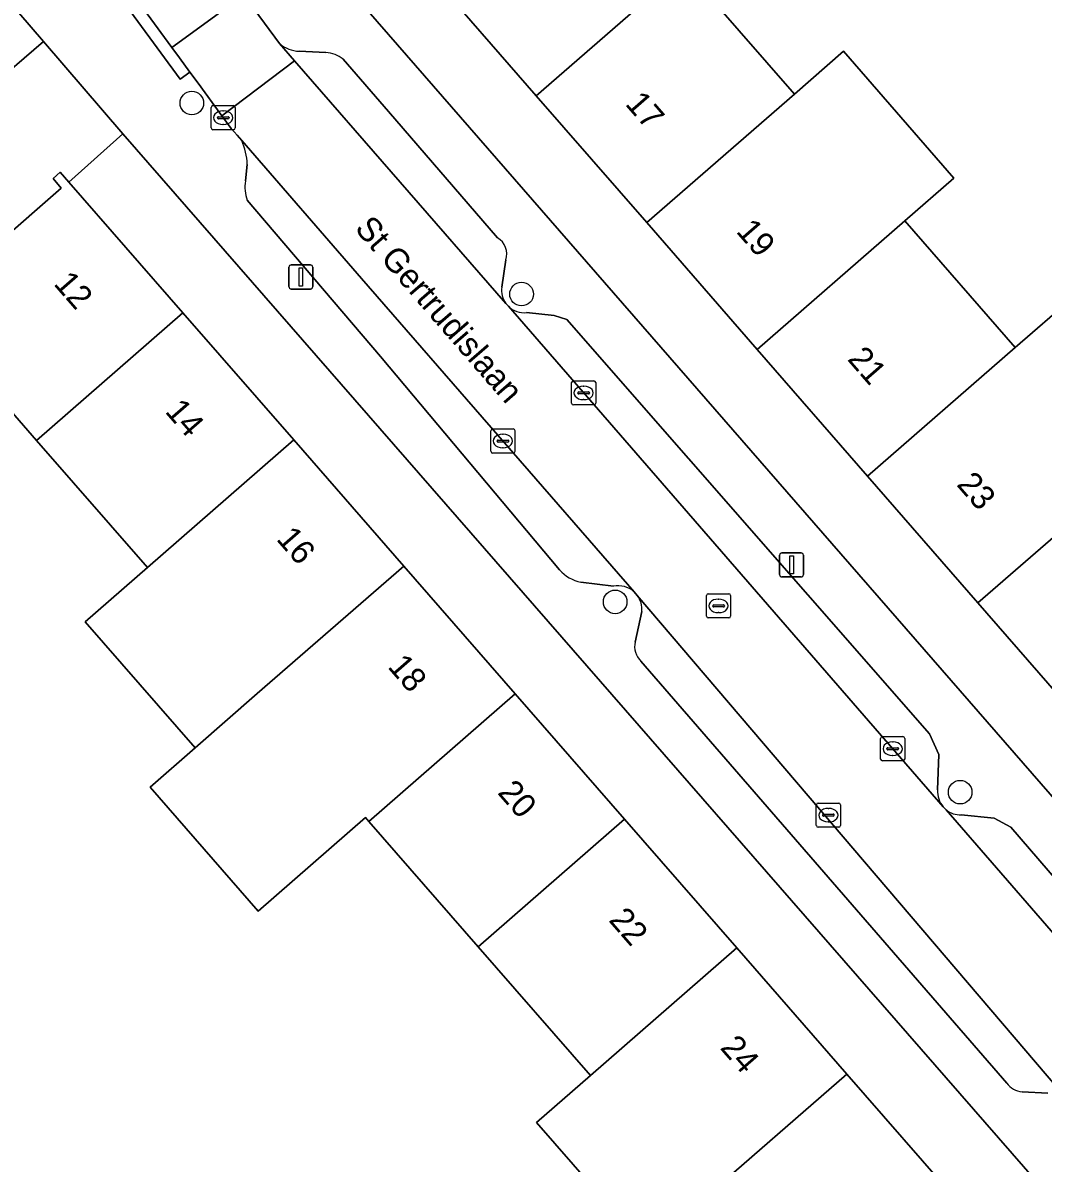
# Model space of a CAD drawing. Extents: x 162523 to 163266, y 381230 to 382050.
# Drawn here: x 162636.92 to 162679.21, y 381771.4 to 381818.68 of the extents above; entities that cross this region are included whole.
import ezdxf

# ---------------------------------------------------------------- set-up
doc = ezdxf.new("R2010")
doc.units = 0
for name, color, linetype in [('IMGEO_Boom', 7, 'Continuous'), ('IMGEO_Erf', 7, 'Continuous'), ('IMGEO_Kolk', 7, 'Continuous'), ('IMGEO_Lichtmast', 7, 'Continuous'), ('IMGEO_Openbare_ruimte_label', 7, 'Continuous'), ('IMGEO_Pand', 7, 'Continuous'), ('IMGEO_Pand_nummerreeks', 7, 'Continuous'), ('IMGEO_Parkeervlak_open', 7, 'Continuous'), ('IMGEO_Rijbaan_lokaal_open', 7, 'Continuous'), ('IMGEO_Rioolput', 7, 'Continuous'), ('IMGEO_Voetpad_open', 7, 'Continuous')]:
    doc.layers.add(name, color=color, linetype=linetype)

msp = doc.modelspace()

# ---------------------------------------------------------------- linework, layer by layer
at = {"layer": 'IMGEO_Boom'}
for centre in [(162643.922, 381815.351), (162657.588, 381807.43), (162661.467, 381794.67), (162675.767, 381786.78)]:
    msp.add_circle(centre, 0.489, dxfattribs=at)
at = {"layer": 'IMGEO_Erf'}
for points in [[(162630.902, 381821.198), (162635.455, 381815.908), (162637.769, 381817.908), (162613.536, 381846.073)], [(162681.059, 381821.151), (162679.054, 381819.512), (162678.957, 381819.631), (162676.652, 381822.473), (162674.802, 381824.753), (162676.905, 381826.459), (162676.992, 381826.53), (162673.894, 381830.556), (162671.789, 381828.902), (162667.589, 381834.245), (162666.937, 381833.701), (162663.076, 381838.336), (162657.279, 381833.5), (162661.952, 381828.133), (162659.744, 381826.237), (162664.321, 381820.98), (162668.898, 381815.723), (162670.936, 381817.497), (162675.512, 381812.241), (162673.475, 381810.467), (162678.052, 381805.21), (162680.405, 381807.258)], [(162682.272, 381750), (162678.803, 381753.977), (162675.537, 381751.129), (162670.965, 381756.372), (162666.392, 381761.617), (162666.565, 381761.768), (162669.657, 381764.465), (162665, 381769.805), (162662.769, 381767.86), (162658.213, 381773.085), (162660.444, 381775.03), (162655.783, 381780.374), (162651.257, 381785.564), (162651.117, 381785.724), (162646.673, 381781.849), (162642.19, 381786.99), (162644.056, 381788.617), (162639.5, 381793.841), (162642.078, 381796.089), (162637.483, 381801.358), (162635.669, 381803.438)]]:
    msp.add_lwpolyline(points, dxfattribs=at)
for points in [[(162646.757, 381824.316), (162687.062, 381778.024), (162692.677, 381771.414), (162694.979, 381773.409), (162690.237, 381778.855), (162685.66, 381784.112), (162681.084, 381789.369), (162676.507, 381794.626), (162671.93, 381799.882), (162667.354, 381805.138), (162662.776, 381810.395), (162658.2, 381815.652), (162653.622, 381820.909), (162648.917, 381826.314)], [(162691.781, 381755.909), (162641.055, 381814.077), (162638.825, 381812.07), (162643.552, 381806.65), (162648.146, 381801.382), (162652.703, 381796.157), (162657.326, 381790.856), (162661.852, 381785.666), (162666.513, 381780.321), (162671.069, 381775.096), (162675.726, 381769.756), (162680.299, 381764.512), (162684.872, 381759.269), (162689.516, 381753.943)]]:
    msp.add_lwpolyline(points, close=True, dxfattribs=at)
at = {"layer": 'IMGEO_Kolk'}
for p, q in [((162644.723, 381814.317), (162644.723, 381815.169)), ((162644.798, 381815.243), (162645.65, 381815.243)), ((162645.211, 381815.023), (162645.236, 381815.023)), ((162645.724, 381815.169), (162645.724, 381814.317)), ((162644.982, 381814.737), (162644.982, 381814.749)), ((162645.42, 381814.7), (162645.022, 381814.7)), ((162645.025, 381814.786), (162645.423, 381814.786)), ((162645.234, 381814.463), (162645.209, 381814.463)), ((162645.466, 381814.749), (162645.466, 381814.737)), ((162645.65, 381814.243), (162644.798, 381814.243)), ((162659.66, 381802.908), (162659.66, 381803.76)), ((162659.735, 381803.834), (162660.587, 381803.834)), ((162660.148, 381803.614), (162660.173, 381803.614)), ((162660.661, 381803.76), (162660.661, 381802.908)), ((162659.919, 381803.328), (162659.919, 381803.34)), ((162660.357, 381803.291), (162659.959, 381803.291)), ((162659.962, 381803.377), (162660.36, 381803.377)), ((162660.403, 381803.34), (162660.403, 381803.328)), ((162660.587, 381802.834), (162659.735, 381802.834)), ((162660.171, 381803.054), (162660.146, 381803.054)), ((162656.315, 381800.912), (162656.315, 381801.764)), ((162656.39, 381801.838), (162657.242, 381801.838)), ((162657.316, 381801.764), (162657.316, 381800.912)), ((162656.574, 381801.332), (162656.574, 381801.344)), ((162657.012, 381801.295), (162656.614, 381801.295)), ((162656.617, 381801.381), (162657.015, 381801.381)), ((162656.803, 381801.618), (162656.828, 381801.618)), ((162657.058, 381801.344), (162657.058, 381801.332)), ((162657.242, 381800.838), (162656.39, 381800.838)), ((162656.826, 381801.058), (162656.801, 381801.058)), ((162672.471, 381788.156), (162672.471, 381789.008)), ((162672.546, 381789.082), (162673.398, 381789.082)), ((162673.472, 381789.008), (162673.472, 381788.156)), ((162672.73, 381788.576), (162672.73, 381788.588)), ((162673.168, 381788.539), (162672.77, 381788.539)), ((162672.773, 381788.625), (162673.171, 381788.625)), ((162672.959, 381788.862), (162672.984, 381788.862)), ((162673.214, 381788.588), (162673.214, 381788.576)), ((162673.398, 381788.082), (162672.546, 381788.082)), ((162672.982, 381788.302), (162672.957, 381788.302)), ((162669.806, 381785.402), (162669.806, 381786.254)), ((162669.881, 381786.328), (162670.733, 381786.328)), ((162670.294, 381786.108), (162670.319, 381786.108)), ((162670.807, 381786.254), (162670.807, 381785.402)), ((162670.065, 381785.822), (162670.065, 381785.834)), ((162670.503, 381785.785), (162670.105, 381785.785)), ((162670.108, 381785.871), (162670.506, 381785.871)), ((162670.549, 381785.834), (162670.549, 381785.822)), ((162670.733, 381785.328), (162669.881, 381785.328)), ((162670.317, 381785.548), (162670.292, 381785.548))]:
    msp.add_line(p, q, dxfattribs=at)
for points in [[(162644.723, 381814.317), (162644.723, 381815.169)], [(162644.798, 381815.243), (162645.65, 381815.243)], [(162645.724, 381815.169), (162645.724, 381814.317)], [(162645.65, 381814.243), (162644.798, 381814.243)], [(162659.66, 381802.908), (162659.66, 381803.76)], [(162659.735, 381803.834), (162660.587, 381803.834)], [(162660.661, 381803.76), (162660.661, 381802.908)], [(162660.587, 381802.834), (162659.735, 381802.834)], [(162656.315, 381800.912), (162656.315, 381801.764)], [(162656.39, 381801.838), (162657.242, 381801.838)], [(162657.316, 381801.764), (162657.316, 381800.912)], [(162657.242, 381800.838), (162656.39, 381800.838)], [(162672.471, 381788.156), (162672.471, 381789.008)], [(162672.546, 381789.082), (162673.398, 381789.082)], [(162673.472, 381789.008), (162673.472, 381788.156)], [(162673.398, 381788.082), (162672.546, 381788.082)], [(162669.806, 381785.402), (162669.806, 381786.254)], [(162669.881, 381786.328), (162670.733, 381786.328)], [(162670.807, 381786.254), (162670.807, 381785.402)], [(162670.733, 381785.328), (162669.881, 381785.328)]]:
    msp.add_lwpolyline(points, dxfattribs=at)
for centre, radius, start, end in [((162644.8, 381815.167), 0.0765, 91.552, 178.448), ((162644.8, 381815.167), 0.0765, 91.552, 178.448), ((162645.648, 381815.167), 0.0765, 1.552, 88.448), ((162645.648, 381815.167), 0.0765, 1.552, 88.448), ((162645.022, 381814.746), 0.0403, 85.8775, 175.7526), ((162645.019, 381814.736), 0.0366, 178.938, 274.7102), ((162645.423, 381814.743), 0.043, 264.8664, 352.4533), ((162645.427, 381814.748), 0.0386, 1.7309, 96.639), ((162644.8, 381814.319), 0.0765, 181.552, 268.448), ((162644.8, 381814.319), 0.0765, 181.552, 268.448), ((162645.648, 381814.319), 0.0765, 271.552, 358.448), ((162645.648, 381814.319), 0.0765, 271.552, 358.448), ((162659.737, 381803.758), 0.0765, 91.552, 178.448), ((162659.737, 381803.758), 0.0765, 91.552, 178.448), ((162660.585, 381803.758), 0.0765, 1.552, 88.448), ((162660.585, 381803.758), 0.0765, 1.552, 88.448), ((162659.959, 381803.337), 0.0403, 85.8775, 175.7526), ((162659.956, 381803.327), 0.0366, 178.938, 274.7102), ((162660.36, 381803.334), 0.043, 264.8664, 352.4533), ((162660.364, 381803.339), 0.0386, 1.7309, 96.639), ((162659.737, 381802.91), 0.0765, 181.552, 268.448), ((162659.737, 381802.91), 0.0765, 181.552, 268.448), ((162660.585, 381802.91), 0.0765, 271.552, 358.448), ((162660.585, 381802.91), 0.0765, 271.552, 358.448), ((162656.392, 381801.762), 0.0765, 91.552, 178.448), ((162656.392, 381801.762), 0.0765, 91.552, 178.448), ((162657.24, 381801.762), 0.0765, 1.552, 88.448), ((162657.24, 381801.762), 0.0765, 1.552, 88.448), ((162656.614, 381801.341), 0.0403, 85.8775, 175.7526), ((162656.611, 381801.331), 0.0366, 178.938, 274.7102), ((162657.015, 381801.338), 0.043, 264.8664, 352.4533), ((162657.019, 381801.343), 0.0386, 1.7309, 96.639), ((162656.392, 381800.914), 0.0765, 181.552, 268.448), ((162656.392, 381800.914), 0.0765, 181.552, 268.448), ((162657.24, 381800.914), 0.0765, 271.552, 358.448), ((162657.24, 381800.914), 0.0765, 271.552, 358.448), ((162672.548, 381789.006), 0.0765, 91.552, 178.448), ((162672.548, 381789.006), 0.0765, 91.552, 178.448), ((162673.396, 381789.006), 0.0765, 1.552, 88.448), ((162673.396, 381789.006), 0.0765, 1.552, 88.448), ((162672.77, 381788.585), 0.0403, 85.8775, 175.7526), ((162672.767, 381788.575), 0.0366, 178.938, 274.7102), ((162673.171, 381788.582), 0.043, 264.8664, 352.4533), ((162673.175, 381788.587), 0.0386, 1.7309, 96.639), ((162672.548, 381788.158), 0.0765, 181.552, 268.448), ((162672.548, 381788.158), 0.0765, 181.552, 268.448), ((162673.396, 381788.158), 0.0765, 271.552, 358.448), ((162673.396, 381788.158), 0.0765, 271.552, 358.448), ((162669.883, 381786.252), 0.0765, 91.552, 178.448), ((162669.883, 381786.252), 0.0765, 91.552, 178.448), ((162670.731, 381786.252), 0.0765, 1.552, 88.448), ((162670.731, 381786.252), 0.0765, 1.552, 88.448), ((162670.105, 381785.831), 0.0403, 85.8775, 175.7526), ((162670.102, 381785.821), 0.0366, 178.938, 274.7102), ((162670.506, 381785.828), 0.043, 264.8664, 352.4533), ((162670.51, 381785.833), 0.0386, 1.7309, 96.639), ((162669.883, 381785.404), 0.0765, 181.552, 268.448), ((162669.883, 381785.404), 0.0765, 181.552, 268.448), ((162670.731, 381785.404), 0.0765, 271.552, 358.448), ((162670.731, 381785.404), 0.0765, 271.552, 358.448)]:
    msp.add_arc(centre, radius, start, end, dxfattribs=at)
for centre, major_axis, ratio, start_param, end_param in [((162645.21, 381814.743), (-0.387, 0.002), 0.722429, 4.712389, 7.853982), ((162645.235, 381814.743), (-0.39, 0.002), 0.717154, 1.570796, 4.712389), ((162660.147, 381803.334), (-0.387, 0.002), 0.722429, 4.712389, 7.853982), ((162660.172, 381803.334), (-0.39, 0.002), 0.717154, 1.570796, 4.712389), ((162656.802, 381801.338), (-0.387, 0.002), 0.722429, 4.712389, 7.853982), ((162656.827, 381801.338), (-0.39, 0.002), 0.717154, 1.570796, 4.712389), ((162672.958, 381788.582), (-0.387, 0.002), 0.722429, 4.712389, 7.853982), ((162672.983, 381788.582), (-0.39, 0.002), 0.717154, 1.570796, 4.712389), ((162670.293, 381785.828), (-0.387, 0.002), 0.722429, 4.712389, 7.853982), ((162670.318, 381785.828), (-0.39, 0.002), 0.717154, 1.570796, 4.712389)]:
    msp.add_ellipse(centre, major_axis=major_axis, ratio=ratio, start_param=start_param, end_param=end_param, dxfattribs=at)
at = {"layer": 'IMGEO_Lichtmast'}
for p, q in [((162647.944, 381807.74), (162647.944, 381808.54)), ((162647.944, 381808.54), (162647.944, 381807.74)), ((162648.044, 381808.64), (162648.834, 381808.64)), ((162648.834, 381808.64), (162648.044, 381808.64)), ((162648.934, 381808.54), (162648.934, 381807.74)), ((162648.934, 381807.74), (162648.934, 381808.54)), ((162648.834, 381807.64), (162648.044, 381807.64)), ((162648.044, 381807.64), (162648.834, 381807.64)), ((162668.283, 381795.802), (162668.283, 381796.602)), ((162668.283, 381796.602), (162668.283, 381795.802)), ((162668.383, 381796.702), (162669.173, 381796.702)), ((162669.173, 381796.702), (162668.383, 381796.702)), ((162669.273, 381796.602), (162669.273, 381795.802)), ((162669.273, 381795.802), (162669.273, 381796.602)), ((162669.173, 381795.702), (162668.383, 381795.702)), ((162668.383, 381795.702), (162669.173, 381795.702))]:
    msp.add_line(p, q, dxfattribs=at)
for points in [[(162648.364, 381808.515), (162648.514, 381808.515), (162648.514, 381807.765), (162648.364, 381807.765), (162648.364, 381808.515)], [(162668.703, 381796.577), (162668.853, 381796.577), (162668.853, 381795.827), (162668.703, 381795.827), (162668.703, 381796.577)]]:
    msp.add_lwpolyline(points, dxfattribs=at)
for centre, start, end in [((162648.044, 381808.54), 90, 180), ((162648.044, 381808.54), 90, 180), ((162648.834, 381808.54), 0, 90), ((162648.834, 381808.54), 360, 90), ((162648.044, 381807.74), 180, 270), ((162648.044, 381807.74), 180, 270), ((162648.834, 381807.74), 270, 0), ((162648.834, 381807.74), 270, 0), ((162668.383, 381796.602), 90, 180), ((162668.383, 381796.602), 90, 180), ((162669.173, 381796.602), 0, 90), ((162669.173, 381796.602), 360, 90), ((162668.383, 381795.802), 180, 270), ((162668.383, 381795.802), 180, 270), ((162669.173, 381795.802), 270, 0), ((162669.173, 381795.802), 270, 0)]:
    msp.add_arc(centre, 0.1, start, end, dxfattribs=at)
at = {"layer": 'IMGEO_Pand'}
for points in [[(162658.2, 381815.652), (162664.321, 381820.98), (162659.744, 381826.237), (162653.622, 381820.909)], [(162662.776, 381810.395), (162668.898, 381815.723), (162664.321, 381820.98), (162658.2, 381815.652)], [(162662.776, 381810.395), (162667.354, 381805.138), (162673.475, 381810.467), (162675.512, 381812.241), (162670.936, 381817.497), (162668.898, 381815.723)], [(162637.483, 381801.358), (162643.552, 381806.65), (162638.825, 381812.07), (162638.468, 381812.48), (162638.168, 381812.219), (162638.512, 381811.824), (162633.051, 381807.061), (162632.69, 381807.475), (162632.383, 381807.207), (162632.753, 381806.783), (162635.669, 381803.438)], [(162671.93, 381799.882), (162678.052, 381805.21), (162673.475, 381810.467), (162667.354, 381805.138)], [(162684.494, 381801.576), (162684.981, 381802), (162680.405, 381807.258), (162678.052, 381805.21), (162671.93, 381799.882), (162676.507, 381794.626), (162682.629, 381799.953)], [(162637.483, 381801.358), (162642.078, 381796.089), (162648.146, 381801.382), (162643.552, 381806.65)], [(162652.703, 381796.157), (162648.146, 381801.382), (162642.078, 381796.089), (162639.5, 381793.841), (162644.056, 381788.617), (162646.634, 381790.865)], [(162687.206, 381794.697), (162689.069, 381796.318), (162684.494, 381801.576), (162682.629, 381799.953), (162676.507, 381794.626), (162681.084, 381789.369)], [(162652.703, 381796.157), (162646.634, 381790.865), (162644.056, 381788.617), (162642.19, 381786.99), (162646.673, 381781.849), (162651.117, 381785.724), (162651.257, 381785.564), (162657.326, 381790.856)], [(162657.326, 381790.856), (162651.257, 381785.564), (162655.783, 381780.374), (162661.852, 381785.666)], [(162660.444, 381775.03), (162666.513, 381780.321), (162661.852, 381785.666), (162655.783, 381780.374)], [(162671.069, 381775.096), (162666.513, 381780.321), (162660.444, 381775.03), (162658.213, 381773.085), (162662.769, 381767.86), (162665, 381769.805)], [(162671.069, 381775.096), (162665, 381769.805), (162669.657, 381764.465), (162675.726, 381769.756)]]:
    msp.add_lwpolyline(points, close=True, dxfattribs=at)
at = {"layer": 'IMGEO_Parkeervlak_open'}
for points in [[(162647.554, 381817.822), (162648.176, 381817.107), (162656.941, 381807.04)], [(162649.473, 381817.443), (162648.376, 381817.497)], [(162652.079, 381815.003), (162650.194, 381817.171)], [(162656.594, 381809.763), (162652.079, 381815.003)], [(162650.954, 381808.077), (162645.988, 381813.796)], [(162646.217, 381812.808), (162646.145, 381812.12)], [(162646.22, 381811.325), (162651.748, 381804.847), (162659.165, 381795.995)], [(162656.767, 381807.718), (162656.934, 381808.848)], [(162662.249, 381795.093), (162650.954, 381808.077)], [(162657.041, 381806.925), (162675.062, 381786.174)], [(162674.833, 381786.871), (162674.887, 381788.343), (162674.495, 381789.195), (162659.467, 381806.379), (162658.935, 381806.546), (162657.793, 381806.662)], [(162660.052, 381795.485), (162661.397, 381795.317)], [(162680.341, 381773.889), (162662.382, 381794.94)], [(162662.575, 381794.273), (162662.293, 381793.004)], [(162662.532, 381792.217), (162677.699, 381774.714)], [(162675.182, 381786.047), (162685.624, 381774.027), (162687.414, 381771.967), (162687.717, 381771.618)], [(162677.863, 381785.328), (162677.178, 381785.697), (162675.808, 381785.84)], [(162687.231, 381774.456), (162677.863, 381785.328)], [(162678.333, 381774.357), (162679.399, 381774.307)]]:
    msp.add_lwpolyline(points, dxfattribs=at)
for centre, radius, start, end in [((162648.421, 381818.813), 1.317, 228.8173, 268.0373), ((162649.428, 381816.231), 1.213, 50.8026, 87.859), ((162643.694, 381812.744), 2.524, 1.4588, 24.6405), ((162647.695, 381811.865), 1.571, 170.6654, 200.1132), ((162656.199, 381809.096), 0.775, 341.3643, 59.4043), ((162657.691, 381807.594), 0.933, 172.3545, 216.4327), ((162657.699, 381807.599), 0.942, 225.7004, 275.7467), ((162660.364, 381797.055), 1.6, 221.4596, 258.745), ((162661.593, 381794.329), 1.007, 49.3443, 101.1951), ((162661.59, 381794.349), 0.988, 355.5743, 36.7019), ((162663.125, 381792.827), 0.851, 167.99, 225.7955), ((162675.812, 381786.807), 0.981, 176.2342, 220.1418), ((162675.783, 381786.815), 0.975, 231.9499, 271.455), ((162678.443, 381775.294), 0.943, 217.9257, 263.3073)]:
    msp.add_arc(centre, radius, start, end, dxfattribs=at)
at = {"layer": 'IMGEO_Rijbaan_lokaal_open'}
for points in [[(162640.326, 381821.437), (162643.092, 381817.657), (162646.081, 381819.844)], [(162633.051, 381807.061), (162638.512, 381811.824), (162638.168, 381812.219), (162638.468, 381812.48), (162638.825, 381812.07), (162641.055, 381814.077), (162637.769, 381817.908), (162635.455, 381815.908)]]:
    msp.add_lwpolyline(points, dxfattribs=at)
for points in [[(162647.554, 381817.822), (162646.081, 381819.844), (162643.092, 381817.657), (162643.404, 381817.231), (162643.843, 381816.631), (162644.181, 381816.17), (162645.167, 381814.823), (162648.176, 381817.107)], [(162657.041, 381806.925), (162656.941, 381807.04), (162648.176, 381817.107), (162645.167, 381814.823), (162645.551, 381814.298), (162645.795, 381814.018), (162645.988, 381813.796), (162650.954, 381808.077), (162662.249, 381795.093), (162662.382, 381794.94), (162680.341, 381773.889), (162680.363, 381773.863), (162682.563, 381771.414), (162685.624, 381774.027), (162675.182, 381786.047), (162675.062, 381786.174)]]:
    msp.add_lwpolyline(points, close=True, dxfattribs=at)
at = {"layer": 'IMGEO_Rioolput'}
for p, q in [((162665.253, 381794.079), (162665.253, 381794.931)), ((162665.328, 381795.005), (162666.18, 381795.005)), ((162665.555, 381794.548), (162665.953, 381794.548)), ((162665.741, 381794.785), (162665.766, 381794.785)), ((162666.254, 381794.931), (162666.254, 381794.079)), ((162665.512, 381794.499), (162665.512, 381794.511)), ((162665.95, 381794.462), (162665.552, 381794.462)), ((162665.764, 381794.225), (162665.739, 381794.225)), ((162665.996, 381794.511), (162665.996, 381794.499)), ((162666.18, 381794.005), (162665.328, 381794.005))]:
    msp.add_line(p, q, dxfattribs=at)
for points in [[(162665.253, 381794.079), (162665.253, 381794.931)], [(162665.328, 381795.005), (162666.18, 381795.005)], [(162666.254, 381794.931), (162666.254, 381794.079)], [(162666.18, 381794.005), (162665.328, 381794.005)]]:
    msp.add_lwpolyline(points, dxfattribs=at)
for centre, radius, start, end in [((162665.33, 381794.929), 0.0765, 91.552, 178.448), ((162665.33, 381794.929), 0.0765, 91.552, 178.448), ((162665.552, 381794.508), 0.0403, 85.8775, 175.7526), ((162665.957, 381794.51), 0.0386, 1.7309, 96.639), ((162666.178, 381794.929), 0.0765, 1.552, 88.448), ((162666.178, 381794.929), 0.0765, 1.552, 88.448), ((162665.33, 381794.081), 0.0765, 181.552, 268.448), ((162665.33, 381794.081), 0.0765, 181.552, 268.448), ((162665.549, 381794.498), 0.0366, 178.938, 274.7102), ((162665.953, 381794.505), 0.043, 264.8664, 352.4533), ((162666.178, 381794.081), 0.0765, 271.552, 358.448), ((162666.178, 381794.081), 0.0765, 271.552, 358.448)]:
    msp.add_arc(centre, radius, start, end, dxfattribs=at)
for centre, major_axis, ratio, start_param, end_param in [((162665.74, 381794.505), (-0.387, 0.002), 0.722429, 4.712389, 7.853982), ((162665.765, 381794.505), (-0.39, 0.002), 0.717154, 1.570796, 4.712389)]:
    msp.add_ellipse(centre, major_axis=major_axis, ratio=ratio, start_param=start_param, end_param=end_param, dxfattribs=at)
at = {"layer": 'IMGEO_Voetpad_open'}
for points in [[(162601.273, 381866.45), (162597.983, 381863.68), (162600.585, 381860.822), (162600.945, 381861.145), (162601.189, 381860.873), (162600.816, 381860.539), (162606.001, 381854.753), (162606.34, 381855.058), (162606.607, 381854.76), (162606.311, 381854.495), (162607.795, 381852.831), (162611.397, 381848.79), (162613.7, 381846.22), (162613.536, 381846.073), (162637.769, 381817.908), (162641.055, 381814.077), (162691.781, 381755.909)], [(162637.013, 381832.223), (162637.168, 381832.042), (162638.563, 381830.136), (162638.966, 381830.431), (162643.487, 381824.254), (162643.084, 381823.959), (162646.081, 381819.844), (162647.554, 381817.822)], [(162695.37, 381768.61), (162698.385, 381769.691), (162696.883, 381771.248), (162695.203, 381773.152), (162694.979, 381773.409), (162692.677, 381771.414), (162687.062, 381778.024), (162646.757, 381824.316)], [(162645.988, 381813.796), (162645.795, 381814.018), (162645.551, 381814.298), (162645.167, 381814.823), (162644.181, 381816.17), (162643.843, 381816.631), (162643.44, 381816.336), (162639.923, 381821.142)], [(162648.376, 381817.497), (162649.473, 381817.443)], [(162650.194, 381817.171), (162652.079, 381815.003), (162656.594, 381809.763)], [(162646.145, 381812.12), (162646.217, 381812.808)], [(162659.165, 381795.995), (162651.748, 381804.847), (162646.22, 381811.325)], [(162656.934, 381808.848), (162656.767, 381807.718)], [(162656.941, 381807.04), (162657.041, 381806.925)], [(162657.793, 381806.662), (162658.935, 381806.546), (162659.467, 381806.379), (162674.495, 381789.195), (162674.887, 381788.343), (162674.833, 381786.871)], [(162661.397, 381795.317), (162660.052, 381795.485)], [(162662.382, 381794.94), (162662.249, 381795.093)], [(162662.293, 381793.004), (162662.575, 381794.273)], [(162677.699, 381774.714), (162662.532, 381792.217)], [(162675.062, 381786.174), (162675.182, 381786.047)], [(162675.808, 381785.84), (162677.178, 381785.697), (162677.863, 381785.328), (162687.231, 381774.456)], [(162679.399, 381774.307), (162678.333, 381774.357)]]:
    msp.add_lwpolyline(points, dxfattribs=at)
msp.add_lwpolyline([(162640.326, 381821.437), (162639.923, 381821.142), (162643.44, 381816.336), (162643.843, 381816.631), (162643.404, 381817.231), (162643.092, 381817.657)], close=True, dxfattribs=at)
for centre, radius, start, end in [((162648.421, 381818.813), 1.317, 228.8173, 268.0373), ((162649.428, 381816.231), 1.213, 50.8026, 87.859), ((162643.694, 381812.744), 2.524, 1.4588, 24.6405), ((162647.695, 381811.865), 1.571, 170.6654, 200.1132), ((162656.199, 381809.096), 0.775, 341.3643, 59.4043), ((162657.691, 381807.594), 0.933, 172.3545, 216.4327), ((162657.699, 381807.599), 0.942, 225.7004, 275.7467), ((162660.364, 381797.055), 1.6, 221.4596, 258.745), ((162661.593, 381794.329), 1.007, 49.3443, 101.1951), ((162661.59, 381794.349), 0.988, 355.5743, 36.7019), ((162663.125, 381792.827), 0.851, 167.99, 225.7955), ((162675.812, 381786.807), 0.981, 176.2342, 220.1418), ((162675.783, 381786.815), 0.975, 231.9499, 271.455), ((162678.443, 381775.294), 0.943, 217.9257, 263.3073)]:
    msp.add_arc(centre, radius, start, end, dxfattribs=at)

# ---------------------------------------------------------------- texts
at = {"layer": 'IMGEO_Openbare_ruimte_label'}
msp.add_text('St Gertrudislaan', height=1, rotation=310.9433, dxfattribs=at).set_placement((162650.637, 381810.124))
at = {"layer": 'IMGEO_Pand_nummerreeks'}
for s, rotation, p in [('17', 311.0448, (162661.85, 381815.297)), ('19', 311.0448, (162666.449, 381810.014)), ('12', 311.0908, (162638.161, 381807.84)), ('21', 311.0448, (162671.063, 381804.715)), ('14', 311.0908, (162642.777, 381802.548)), ('23', 311.0465, (162675.588, 381799.518)), ('16', 311.0923, (162647.39, 381797.257)), ('18', 311.0923, (162652.006, 381791.965)), ('20', 311.0908, (162656.56, 381786.743)), ('22', 311.0908, (162661.169, 381781.457)), ('24', 311.0923, (162665.785, 381776.165))]:
    msp.add_text(s, height=1, rotation=rotation, dxfattribs=at).set_placement(p)

doc.saveas('drawing.dxf')
